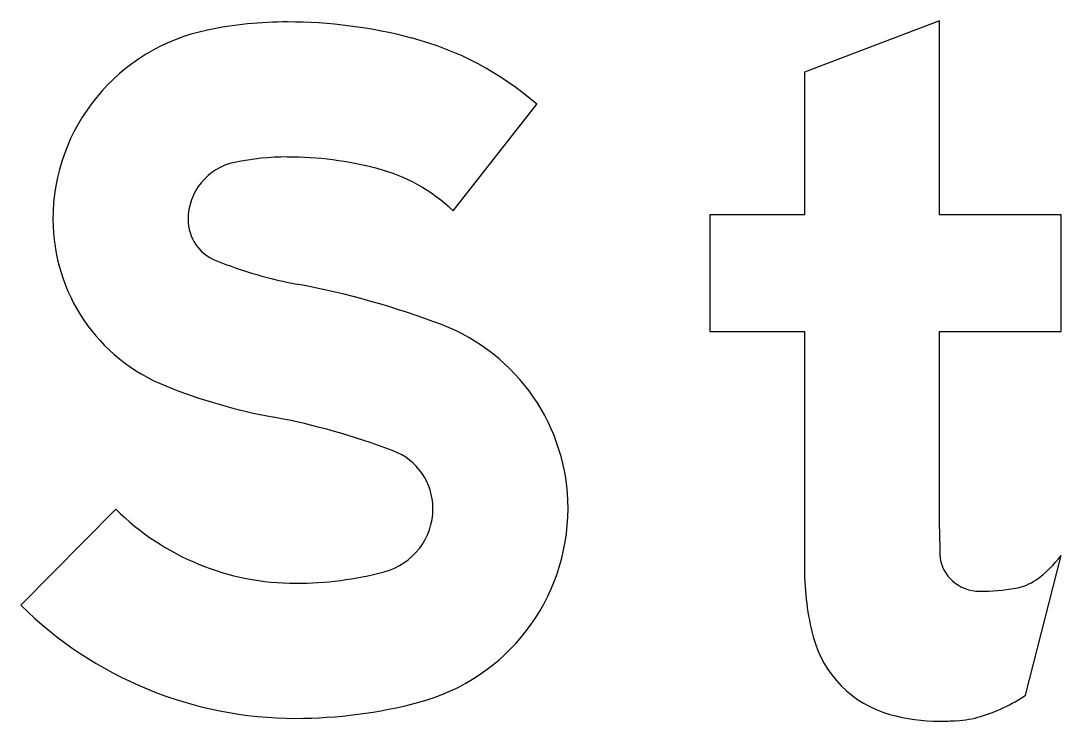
# Model space of a CAD drawing. Extents: x 2149961 to 2150220, y 145114 to 145240.
# Drawn here: x 2150097.824 to 2150099.877, y 145202.064 to 145203.447 of the extents above; entities that cross this region are included whole.
import ezdxf

# ---------------------------------------------------------------- set-up
doc = ezdxf.new("R2010")
doc.units = 0
for name, color, linetype in [('GSBWFILL', 7, 'Continuous'), ('GSCOLORFILL', 7, 'Continuous'), ('GSOUTLINE', 7, 'Continuous')]:
    doc.layers.add(name, color=color, linetype=linetype)

msp = doc.modelspace()

# ---------------------------------------------------------------- linework, layer by layer
at = {"layer": 'GSBWFILL'}
msp.add_line((2150099.8069, 145202.1154), (2150099.8771, 145202.3914), dxfattribs=at)
for points in [[(2150099.6371, 145202.4439), (2150099.6371, 145202.8339), (2150099.8771, 145202.8339), (2150099.8771, 145203.0639), (2150099.6371, 145203.0639), (2150099.6371, 145203.4473), (2150099.3704, 145203.3461), (2150099.3704, 145203.0639), (2150099.1837, 145203.0639), (2150099.1837, 145202.8339), (2150099.3704, 145202.8339), (2150099.3704, 145202.3634)], [(2150098.6771, 145203.072), (2150098.842, 145203.2824)], [(2150098.0115, 145202.4824), (2150097.8237, 145202.2931)]]:
    msp.add_lwpolyline(points, dxfattribs=at)
for centre, major_axis, ratio, start_param, end_param in [((2150098.2691, 145203.0547), (0, 0.382), 0.999996, 0.202758, 1.570796), ((2150098.3503, 145202.6595), (0, 0.7855), 0.999996, 0, 0.202758), ((2150098.3503, 145202.4817), (0, 0.9632), 0.999996, 6.026234, 6.283185), ((2150098.4397, 145202.8219), (0, 0.6115), 0.999996, 5.565152, 6.026234), ((2150098.2691, 145203.0547), (0, 0.1153), 0.999996, 0.202758, 1.570796), ((2150098.3503, 145202.6595), (0, 0.5188), 0.999996, 0, 0.202758), ((2150098.3503, 145202.4817), (0, 0.6965), 0.999996, 6.026234, 6.283185), ((2150098.4397, 145202.8219), (0, 0.3448), 0.999996, 5.523837, 6.026234), ((2150098.241, 145203.0547), (0, 0.3538), 0.999996, 1.570796, 2.761249), ((2150098.241, 145203.0547), (0, 0.0872), 0.999996, 1.570796, 2.761249), ((2150098.5316, 145203.7815), (0, 0.8699), 0.999996, 2.761249, 2.95744), ((2150098.075, 145201.3305), (0, 1.6233), 0.999996, 5.918637, 6.099033), ((2150098.5153, 145202.4842), (0, 0.3885), 0.999996, 4.712389, 5.918637), ((2150098.5316, 145203.7815), (0, 1.1366), 0.999996, 2.761249, 2.95744), ((2150098.075, 145201.3305), (0, 1.3566), 0.999996, 5.918637, 6.099033), ((2150098.5153, 145202.4842), (0, 0.1218), 0.999996, 4.712389, 5.918637), ((2150098.5076, 145202.4842), (0, 0.1295), 0.999996, 3.401517, 4.712389), ((2150098.5076, 145202.4842), (0, 0.3961), 0.999996, 3.401517, 4.712389), ((2150098.3666, 145202.8407), (0, 0.5044), 0.999996, 2.360607, 3.141593), ((2150101.3063, 145202.4439), (0, 1.6693), 0.999994, 1.570796, 1.606005), ((2150099.7136, 145202.3982), (0, 0.0767), 0.999994, 1.74085, 2.407828), ((2150099.7015, 145202.5223), (0, 0.2189), 0.999994, 3.756278, 4.071638), ((2150099.8878, 145202.3634), (0, 0.5174), 0.999994, 1.570796, 1.830698), ((2150098.3666, 145203.0145), (0, 0.6782), 0.999996, 3.141593, 3.401517), ((2150099.7161, 145202.4008), (0, 0.0803), 0.999994, 2.407828, 3.141593), ((2150099.7701, 145202.4251), (0, 0.1), 0.999994, 3.310762, 3.756278), ((2150099.7161, 145202.7417), (0, 0.4211), 0.999994, 3.141593, 3.310762), ((2150098.3666, 145202.8407), (0, 0.7711), 0.999996, 2.360607, 3.141593), ((2150099.5972, 145202.2861), (0, 0.2167), 0.999994, 1.830698, 2.869526), ((2150099.6285, 145202.3777), (0, 0.3172), 0.999994, 3.427755, 3.738844), ((2150098.3666, 145203.0145), (0, 0.9449), 0.999996, 3.141593, 3.401517), ((2150099.637, 145202.4291), (0, 0.3651), 0.999994, 2.869526, 3.141593), ((2150099.6569, 145202.2812), (0, 0.2167), 0.999994, 3.205734, 3.427755), ((2150099.637, 145202.5898), (0, 0.5258), 0.999994, 3.141593, 3.205734)]:
    msp.add_ellipse(centre, major_axis=major_axis, ratio=ratio, start_param=start_param, end_param=end_param, dxfattribs=at)
at = {"layer": 'GSCOLORFILL'}
msp.add_line((2150099.8069, 145202.1154), (2150099.8771, 145202.3914), dxfattribs=at)
for points in [[(2150099.6371, 145202.4439), (2150099.6371, 145202.8339), (2150099.8771, 145202.8339), (2150099.8771, 145203.0639), (2150099.6371, 145203.0639), (2150099.6371, 145203.4473), (2150099.3704, 145203.3461), (2150099.3704, 145203.0639), (2150099.1837, 145203.0639), (2150099.1837, 145202.8339), (2150099.3704, 145202.8339), (2150099.3704, 145202.3634)], [(2150098.6771, 145203.072), (2150098.842, 145203.2824)], [(2150098.0115, 145202.4824), (2150097.8237, 145202.2931)]]:
    msp.add_lwpolyline(points, dxfattribs=at)
for centre, major_axis, ratio, start_param, end_param in [((2150098.2691, 145203.0547), (0, 0.382), 0.999996, 0.202758, 1.570796), ((2150098.3503, 145202.6595), (0, 0.7855), 0.999996, 0, 0.202758), ((2150098.3503, 145202.4817), (0, 0.9632), 0.999996, 6.026234, 6.283185), ((2150098.4397, 145202.8219), (0, 0.6115), 0.999996, 5.565152, 6.026234), ((2150098.2691, 145203.0547), (0, 0.1153), 0.999996, 0.202758, 1.570796), ((2150098.3503, 145202.6595), (0, 0.5188), 0.999996, 0, 0.202758), ((2150098.3503, 145202.4817), (0, 0.6965), 0.999996, 6.026234, 6.283185), ((2150098.4397, 145202.8219), (0, 0.3448), 0.999996, 5.523837, 6.026234), ((2150098.241, 145203.0547), (0, 0.3538), 0.999996, 1.570796, 2.761249), ((2150098.241, 145203.0547), (0, 0.0872), 0.999996, 1.570796, 2.761249), ((2150098.5316, 145203.7815), (0, 0.8699), 0.999996, 2.761249, 2.95744), ((2150098.075, 145201.3305), (0, 1.6233), 0.999996, 5.918637, 6.099033), ((2150098.5153, 145202.4842), (0, 0.3885), 0.999996, 4.712389, 5.918637), ((2150098.5316, 145203.7815), (0, 1.1366), 0.999996, 2.761249, 2.95744), ((2150098.075, 145201.3305), (0, 1.3566), 0.999996, 5.918637, 6.099033), ((2150098.5153, 145202.4842), (0, 0.1218), 0.999996, 4.712389, 5.918637), ((2150098.5076, 145202.4842), (0, 0.1295), 0.999996, 3.401517, 4.712389), ((2150098.5076, 145202.4842), (0, 0.3961), 0.999996, 3.401517, 4.712389), ((2150098.3666, 145202.8407), (0, 0.5044), 0.999996, 2.360607, 3.141593), ((2150101.3063, 145202.4439), (0, 1.6693), 0.999994, 1.570796, 1.606005), ((2150099.7136, 145202.3982), (0, 0.0767), 0.999994, 1.74085, 2.407828), ((2150099.7015, 145202.5223), (0, 0.2189), 0.999994, 3.756278, 4.071638), ((2150099.8878, 145202.3634), (0, 0.5174), 0.999994, 1.570796, 1.830698), ((2150098.3666, 145203.0145), (0, 0.6782), 0.999996, 3.141593, 3.401517), ((2150099.7161, 145202.4008), (0, 0.0803), 0.999994, 2.407828, 3.141593), ((2150099.7701, 145202.4251), (0, 0.1), 0.999994, 3.310762, 3.756278), ((2150099.7161, 145202.7417), (0, 0.4211), 0.999994, 3.141593, 3.310762), ((2150098.3666, 145202.8407), (0, 0.7711), 0.999996, 2.360607, 3.141593), ((2150099.5972, 145202.2861), (0, 0.2167), 0.999994, 1.830698, 2.869526), ((2150099.6285, 145202.3777), (0, 0.3172), 0.999994, 3.427755, 3.738844), ((2150098.3666, 145203.0145), (0, 0.9449), 0.999996, 3.141593, 3.401517), ((2150099.637, 145202.4291), (0, 0.3651), 0.999994, 2.869526, 3.141593), ((2150099.6569, 145202.2812), (0, 0.2167), 0.999994, 3.205734, 3.427755), ((2150099.637, 145202.5898), (0, 0.5258), 0.999994, 3.141593, 3.205734)]:
    msp.add_ellipse(centre, major_axis=major_axis, ratio=ratio, start_param=start_param, end_param=end_param, dxfattribs=at)
at = {"layer": 'GSOUTLINE'}
msp.add_line((2150099.8069, 145202.1154), (2150099.8771, 145202.3914), dxfattribs=at)
for points in [[(2150099.6371, 145202.4439), (2150099.6371, 145202.8339), (2150099.8771, 145202.8339), (2150099.8771, 145203.0639), (2150099.6371, 145203.0639), (2150099.6371, 145203.4473), (2150099.3704, 145203.3461), (2150099.3704, 145203.0639), (2150099.1837, 145203.0639), (2150099.1837, 145202.8339), (2150099.3704, 145202.8339), (2150099.3704, 145202.3634)], [(2150098.6771, 145203.072), (2150098.842, 145203.2824)], [(2150098.0115, 145202.4824), (2150097.8237, 145202.2931)]]:
    msp.add_lwpolyline(points, dxfattribs=at)
for centre, major_axis, ratio, start_param, end_param in [((2150098.2691, 145203.0547), (0, 0.382), 0.999996, 0.202758, 1.570796), ((2150098.3503, 145202.6595), (0, 0.7855), 0.999996, 0, 0.202758), ((2150098.3503, 145202.4817), (0, 0.9632), 0.999996, 6.026234, 6.283185), ((2150098.4397, 145202.8219), (0, 0.6115), 0.999996, 5.565152, 6.026234), ((2150098.2691, 145203.0547), (0, 0.1153), 0.999996, 0.202758, 1.570796), ((2150098.3503, 145202.6595), (0, 0.5188), 0.999996, 0, 0.202758), ((2150098.3503, 145202.4817), (0, 0.6965), 0.999996, 6.026234, 6.283185), ((2150098.4397, 145202.8219), (0, 0.3448), 0.999996, 5.523837, 6.026234), ((2150098.241, 145203.0547), (0, 0.3538), 0.999996, 1.570796, 2.761249), ((2150098.241, 145203.0547), (0, 0.0872), 0.999996, 1.570796, 2.761249), ((2150098.5316, 145203.7815), (0, 0.8699), 0.999996, 2.761249, 2.95744), ((2150098.075, 145201.3305), (0, 1.6233), 0.999996, 5.918637, 6.099033), ((2150098.5153, 145202.4842), (0, 0.3885), 0.999996, 4.712389, 5.918637), ((2150098.5316, 145203.7815), (0, 1.1366), 0.999996, 2.761249, 2.95744), ((2150098.075, 145201.3305), (0, 1.3566), 0.999996, 5.918637, 6.099033), ((2150098.5153, 145202.4842), (0, 0.1218), 0.999996, 4.712389, 5.918637), ((2150098.5076, 145202.4842), (0, 0.1295), 0.999996, 3.401517, 4.712389), ((2150098.5076, 145202.4842), (0, 0.3961), 0.999996, 3.401517, 4.712389), ((2150098.3666, 145202.8407), (0, 0.5044), 0.999996, 2.360607, 3.141593), ((2150101.3063, 145202.4439), (0, 1.6693), 0.999994, 1.570796, 1.606005), ((2150099.7136, 145202.3982), (0, 0.0767), 0.999994, 1.74085, 2.407828), ((2150099.7015, 145202.5223), (0, 0.2189), 0.999994, 3.756278, 4.071638), ((2150099.8878, 145202.3634), (0, 0.5174), 0.999994, 1.570796, 1.830698), ((2150098.3666, 145203.0145), (0, 0.6782), 0.999996, 3.141593, 3.401517), ((2150099.7161, 145202.4008), (0, 0.0803), 0.999994, 2.407828, 3.141593), ((2150099.7701, 145202.4251), (0, 0.1), 0.999994, 3.310762, 3.756278), ((2150099.7161, 145202.7417), (0, 0.4211), 0.999994, 3.141593, 3.310762), ((2150098.3666, 145202.8407), (0, 0.7711), 0.999996, 2.360607, 3.141593), ((2150099.5972, 145202.2861), (0, 0.2167), 0.999994, 1.830698, 2.869526), ((2150099.6285, 145202.3777), (0, 0.3172), 0.999994, 3.427755, 3.738844), ((2150098.3666, 145203.0145), (0, 0.9449), 0.999996, 3.141593, 3.401517), ((2150099.637, 145202.4291), (0, 0.3651), 0.999994, 2.869526, 3.141593), ((2150099.6569, 145202.2812), (0, 0.2167), 0.999994, 3.205734, 3.427755), ((2150099.637, 145202.5898), (0, 0.5258), 0.999994, 3.141593, 3.205734)]:
    msp.add_ellipse(centre, major_axis=major_axis, ratio=ratio, start_param=start_param, end_param=end_param, dxfattribs=at)

doc.saveas('drawing.dxf')
